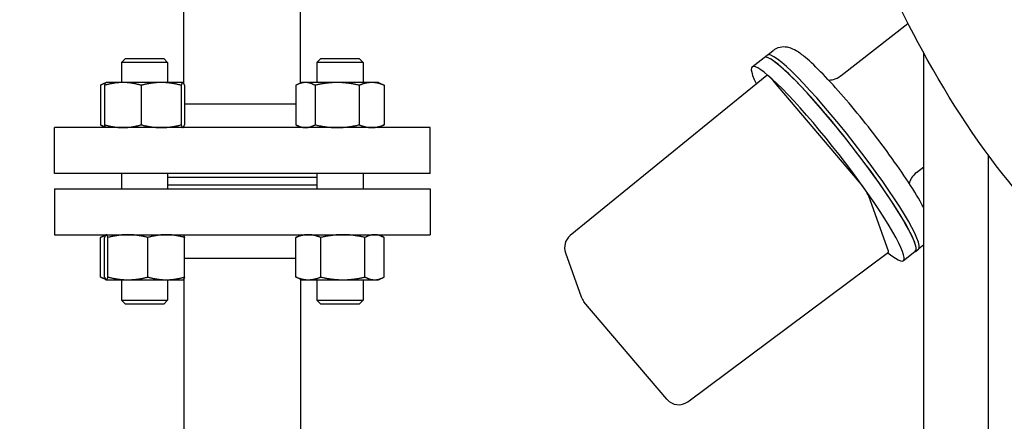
# Model space of a CAD drawing. Header units: inches. Extents: x 18 to 846, y -67 to 561.
# Tile 312 of 656: x 307.12 to 323.15, y 455.35 to 461.89. Entities that reach past the tile are written whole.
import ezdxf

# ---------------------------------------------------------------- set-up
doc = ezdxf.new("R2010")
doc.units = ezdxf.units.IN
doc.header["$LTSCALE"] = 24
doc.header["$MEASUREMENT"] = 0
doc.layers.add('Dimension (ANSI)', color=7, linetype='Continuous', lineweight=25)
doc.layers.add('Visible (ANSI)', color=7, linetype='Continuous', lineweight=30)
doc.styles.add('Note Text (ANSI)', font='tahoma.ttf')
doc.dimstyles.new('SB Fraction-16 (ANSI)', dxfattribs={"dimscale": 24, "dimtxt": 0.125, "dimasz": 0.098425, "dimexe": 0.125, "dimexo": 0.0625, "dimgap": 0.031496, "dimtad": 0, "dimtih": 1, "dimtoh": 1, "dimdec": 4, "dimrnd": 1e-08, "dimzin": 0, "dimdsep": 46, "dimlunit": 5, "dimtxsty": 'Note Text (ANSI)', "dimcen": 0.09, "dimdle": 0.393701, "dimclrd": 256, "dimclre": 256, "dimclrt": 256, "dimadec": 0, "dimazin": 3, "dimtfac": 0.96, "dimtofl": 0, "dimtmove": 0, "dimatfit": 3, "dimfxl": 1, "dimfrac": 2, "dimtolj": 1, "dimtzin": 12, "dimlwd": -1, "dimlwe": -1, "dimarcsym": 0})

# ---------------------------------------------------------------- blocks, each defined once
blk = doc.blocks.new('*D18')
at = {"layer": 'Defpoints', "color": 0, "transparency": 16777216}
for p in [(331.678, 544.007), (242.86, 406.007), (331.678, 406.007)]:
    blk.add_point(p, dxfattribs=at)
at = {"layer": 'Dimension (ANSI)', "transparency": 16777216}
for p, q in [((330.178, 544.007), (239.86, 544.007)), ((242.86, 541.645), (242.86, 486.331)), ((242.86, 408.369), (242.86, 481.682)), ((330.178, 406.007), (239.86, 406.007))]:
    blk.add_line(p, q, dxfattribs=at)
for points in [[(242.466, 541.645), (243.253, 541.645), (242.86, 544.007)], [(242.466, 408.369), (243.253, 408.369), (242.86, 406.007)]]:
    blk.add_solid(points, dxfattribs=at)
at = {"layer": 'Dimension (ANSI)', "transparency": 16777216, "insert": (239.783, 485.575), "char_height": 3, "attachment_point": 1, "style": 'Note Text (ANSI)'}
blk.add_mtext('\\A1;138', dxfattribs=at)

msp = doc.modelspace()

# ---------------------------------------------------------------- linework, layer by layer
at = {"layer": 'Visible (ANSI)'}
for p, q in [((309.79013, 460.84293), (309.79013, 463.25673)), ((311.69013, 460.85577), (311.69013, 463.25673)), ((320.48808, 460.97623), (321.57792, 461.8259)), ((319.29763, 461.31613), (319.38382, 461.38332)), ((308.83664, 461.25423), (308.77414, 461.19173)), ((309.52414, 461.19173), (308.77414, 461.19173)), ((308.77414, 461.19173), (308.77414, 460.86323)), ((308.83664, 461.25423), (309.46164, 461.25423)), ((309.46164, 461.25423), (309.52414, 461.19173)), ((309.52414, 461.19173), (309.52414, 460.86323)), ((312.01862, 461.25423), (311.95612, 461.19173)), ((312.70612, 461.19173), (311.95612, 461.19173)), ((311.95612, 461.19173), (311.95612, 460.86323)), ((312.01862, 461.25423), (312.64362, 461.25423)), ((312.64362, 461.25423), (312.70612, 461.19173)), ((312.70612, 461.19173), (312.70612, 460.86323)), ((319.04122, 461.11622), (319.23699, 461.26885)), ((319.23459, 461.27193), (319.28353, 461.31008)), ((321.83689, 454.63173), (321.83689, 461.33606)), ((319.282, 460.97991), (316.07924, 458.36934)), ((320.75707, 459.27725), (319.40604, 460.86642)), ((308.42947, 460.81814), (308.42947, 460.17432)), ((308.52238, 460.86241), (308.45544, 460.8312)), ((308.49891, 460.81814), (308.49891, 460.17432)), ((308.52414, 460.86323), (308.52238, 460.86241)), ((308.79705, 460.86323), (308.52414, 460.86323)), ((309.42031, 460.86323), (308.79705, 460.86323)), ((309.09519, 460.81814), (309.09519, 460.17432)), ((309.77239, 460.86323), (309.42031, 460.86323)), ((309.74542, 460.81814), (309.74542, 460.17432)), ((309.77414, 460.86323), (309.77239, 460.86323)), ((309.77414, 460.86323), (309.77589, 460.86241)), ((309.77589, 460.86241), (309.79013, 460.85577)), ((309.79936, 460.81814), (309.79936, 460.17432)), ((311.61145, 460.81814), (311.61145, 460.17432)), ((311.70612, 460.86323), (311.63742, 460.8312)), ((311.76801, 460.86323), (311.70612, 460.86323)), ((312.2844, 460.86323), (311.76801, 460.86323)), ((311.92457, 460.81814), (311.92457, 460.17432)), ((312.84751, 460.86323), (312.2844, 460.86323)), ((312.64424, 460.81814), (312.64424, 460.17432)), ((312.95612, 460.86323), (312.84751, 460.86323)), ((312.95612, 460.86323), (313.02481, 460.8312)), ((313.05079, 460.81814), (313.05079, 460.17432)), ((311.61145, 460.50923), (309.79936, 460.50923)), ((313.80013, 460.12923), (307.68013, 460.12923)), ((307.68013, 459.37923), (307.68013, 460.12923)), ((308.52238, 460.13005), (308.45544, 460.16126)), ((308.52414, 460.12923), (308.52238, 460.13005)), ((309.77414, 460.12923), (309.77589, 460.13005)), ((311.70612, 460.12923), (311.63742, 460.16126)), ((312.95612, 460.12923), (313.02481, 460.16126)), ((313.80013, 459.37923), (313.80013, 460.12923)), ((322.88689, 454.63173), (322.88689, 459.67982)), ((321.71777, 459.39894), (321.83689, 459.4918)), ((313.80013, 459.37923), (307.68013, 459.37923)), ((308.77414, 459.37923), (308.77414, 459.13423)), ((309.52414, 459.37923), (309.52414, 459.13423)), ((309.52414, 459.31923), (311.95612, 459.31923)), ((311.95612, 459.37923), (311.95612, 459.13423)), ((312.70612, 459.37923), (312.70612, 459.13423)), ((307.68013, 459.13423), (313.80013, 459.13423)), ((307.68013, 459.13423), (307.68013, 458.38423)), ((309.52414, 459.19923), (311.95612, 459.19923)), ((309.52414, 459.19423), (311.95612, 459.19423)), ((313.80013, 459.13423), (313.80013, 458.38423)), ((321.25868, 458.11561), (320.93944, 459.01403)), ((307.68013, 458.38423), (313.80013, 458.38423)), ((308.42947, 457.69532), (308.42947, 458.33914)), ((308.52238, 458.38341), (308.45544, 458.3522)), ((308.49891, 457.69532), (308.49891, 458.33914)), ((308.52414, 458.38423), (308.52238, 458.38341)), ((308.55286, 457.69532), (308.55286, 458.33914)), ((309.20308, 457.69532), (309.20308, 458.33914)), ((309.77414, 458.38423), (309.77589, 458.38341)), ((309.79936, 457.69532), (309.79936, 458.33914)), ((311.61145, 457.69532), (311.61145, 458.33914)), ((311.70612, 458.38423), (311.63742, 458.3522)), ((312.018, 457.69532), (312.018, 458.33914)), ((312.73767, 457.69532), (312.73767, 458.33914)), ((312.95612, 458.38423), (313.02481, 458.3522)), ((313.05079, 457.69532), (313.05079, 458.33914)), ((321.69878, 458.11118), (321.74772, 458.14934)), ((321.75702, 458.16154), (321.83689, 458.22381)), ((309.79936, 458.00423), (311.61145, 458.00423)), ((316.00162, 458.09185), (316.25771, 457.37115)), ((317.99365, 455.66519), (321.25971, 458.09786)), ((321.50061, 457.96164), (321.69638, 458.11426)), ((308.52238, 457.65105), (308.45544, 457.68226)), ((309.79013, 457.67053), (309.79013, 454.50568)), ((311.70612, 457.65023), (311.63742, 457.68226)), ((312.95612, 457.65023), (313.02481, 457.68226)), ((308.52414, 457.65023), (308.52238, 457.65105)), ((308.52414, 457.65023), (308.52588, 457.65023)), ((308.52588, 457.65023), (308.87797, 457.65023)), ((308.77414, 457.65023), (308.77414, 457.31673)), ((308.87797, 457.65023), (309.50122, 457.65023)), ((309.50122, 457.65023), (309.77414, 457.65023)), ((309.52414, 457.65023), (309.52414, 457.31673)), ((309.77414, 457.65023), (309.77589, 457.65105)), ((309.77589, 457.65105), (309.79013, 457.65769)), ((311.69013, 457.65769), (311.69013, 454.50568)), ((311.70612, 457.65023), (311.81472, 457.65023)), ((311.81472, 457.65023), (312.37783, 457.65023)), ((311.95612, 457.65023), (311.95612, 457.31673)), ((312.37783, 457.65023), (312.89423, 457.65023)), ((312.70612, 457.65023), (312.70612, 457.31673)), ((312.89423, 457.65023), (312.95612, 457.65023)), ((308.77414, 457.31673), (309.52414, 457.31673)), ((308.83664, 457.25423), (308.77414, 457.31673)), ((309.46164, 457.25423), (308.83664, 457.25423)), ((309.46164, 457.25423), (309.52414, 457.31673)), ((311.95612, 457.31673), (312.70612, 457.31673)), ((312.01862, 457.25423), (311.95612, 457.31673)), ((312.64362, 457.25423), (312.01862, 457.25423)), ((312.64362, 457.25423), (312.70612, 457.31673)), ((317.65384, 455.70376), (316.30281, 457.29293))]:
    msp.add_line(p, q, dxfattribs=at)
for centre, start, end in [((316.23719, 458.17556), 129.183473, 199.561784), ((316.49328, 457.45486), 199.561784, 220.369601), ((317.84431, 455.86569), 220.369601, 306.679907)]:
    msp.add_arc(centre, 0.25, start, end, dxfattribs=at)
for centre, major_axis, ratio, start_param, end_param in [((320.46668, 459.69155), (1.23209, -1.58037), 0.11871308, 6.2207665, 9.48719677), ((320.46668, 459.69155), (1.22969, -1.57729), 0.11871308, 0, 3.14159265), ((320.51563, 459.72971), (1.23209, -1.58037), 0.11871308, 0, 3.14159265), ((320.27092, 459.53893), (1.22969, -1.57729), 0.11871308, 5.77190171, 9.94076646), ((319.43578, 460.78272), (-0.15372, 0.19723), 0.11890364, 5.05623081, 6.28578349), ((320.78681, 459.19356), (-0.15372, 0.19723), 0.11890364, 3.48543449, 5.05623081), ((321.10605, 458.29514), (0.15372, -0.19723), 0.11890364, 6.28058713, 6.62702714)]:
    msp.add_ellipse(centre, major_axis=major_axis, ratio=ratio, start_param=start_param, end_param=end_param, dxfattribs=at)
for points, knots in [([(328.55343, 456.25673), (327.99443, 456.25673), (327.43582, 456.34679), (326.30616, 456.71073), (325.73772, 456.99769), (324.56787, 457.80392), (323.97494, 458.35258), (322.87033, 459.65075), (322.35841, 460.40054), (321.49164, 461.95404), (321.12486, 462.7352), (320.79524, 463.56923)], [0, 0, 0, 0, 0.159713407, 0.159713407, 0.331843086, 0.331843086, 0.531261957, 0.531261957, 0.730680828, 0.730680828, 0.901923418, 0.901923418, 0.901923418, 0.901923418]), ([(321.83689, 458.81422), (321.82519, 458.83706), (321.81269, 458.86065), (321.73394, 459.00466), (321.64867, 459.14348), (321.45541, 459.43541), (321.35016, 459.58588), (321.12606, 459.89179), (321.00752, 460.047), (320.76769, 460.34873), (320.64646, 460.49519), (320.41202, 460.7663), (320.29898, 460.89069), (320.08872, 461.10815), (319.99276, 461.19976), (319.85634, 461.31339), (319.8096, 461.34868), (319.72385, 461.39973), (319.68766, 461.41958), (319.6103, 461.43816), (319.58541, 461.44225), (319.51884, 461.4418), (319.47305, 461.43451), (319.41246, 461.40348), (319.39762, 461.39408), (319.38382, 461.38332)], [5.26735331, 5.26735331, 5.26735331, 5.26735331, 5.34125559, 5.34125559, 5.70443131, 5.70443131, 6.03613594, 6.03613594, 6.36233622, 6.36233622, 6.68776736, 6.68776736, 7.01566517, 7.01566517, 7.3542195, 7.3542195, 7.55826113, 7.55826113, 7.70612138, 7.70612138, 7.7629678, 7.7629678, 7.83129232, 7.83129232, 7.85398163, 7.85398163, 7.85398163, 7.85398163]), ([(320.28641, 460.90188), (320.30891, 460.90277), (320.33516, 460.90604), (320.40166, 460.92425), (320.44379, 460.9433), (320.48343, 460.97265), (320.48577, 460.97443), (320.48808, 460.97623)], [7.7690073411, 7.7690073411, 7.7690073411, 7.7690073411, 7.8045513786, 7.8045513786, 7.8510426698, 7.8510426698, 7.853981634, 7.853981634, 7.853981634, 7.853981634]), ([(321.71777, 459.39894), (321.6849, 459.37331), (321.65717, 459.34173), (321.61676, 459.27872), (321.6042, 459.24776), (321.59647, 459.2215)], [4.7123889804, 4.7123889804, 4.7123889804, 4.7123889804, 4.7541364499, 4.7541364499, 4.7973632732, 4.7973632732, 4.7973632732, 4.7973632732])]:
    msp.add_open_spline(points, degree=3, knots=knots, dxfattribs=at)
for points, weights in [([(308.51337, 460.85295), (308.47371, 460.84192), (308.42947, 460.81814)], [1.01895290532, 1.01965956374, 1]), ([(308.79705, 460.86323), (308.65869, 460.86323), (308.49891, 460.81814)], [1, 1.0379548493, 1]), ([(308.49891, 460.81814), (308.51147, 460.85733), (308.52238, 460.86241)], [1, 1.03282122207, 1.00887854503]), ([(309.09519, 460.81814), (308.93542, 460.86323), (308.79705, 460.86323)], [1, 1.0379548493, 1]), ([(309.42031, 460.86323), (309.26942, 460.86323), (309.09519, 460.81814)], [1, 1.0379548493, 1]), ([(309.74542, 460.81814), (309.57119, 460.86323), (309.42031, 460.86323)], [1, 1.0379548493, 1]), ([(309.77239, 460.86323), (309.75987, 460.86323), (309.74542, 460.81814)], [1, 1.0379548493, 1]), ([(309.79936, 460.81814), (309.78491, 460.86323), (309.77239, 460.86323)], [1, 1.0379548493, 1]), ([(309.79013, 460.84552), (309.78943, 460.84571), (309.78874, 460.8459)], [1.01764945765, 1.01771792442, 1.0177828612]), ([(311.76801, 460.86323), (311.69535, 460.86323), (311.61145, 460.81814)], [1, 1.0379548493, 1]), ([(311.92457, 460.81814), (311.84067, 460.86323), (311.76801, 460.86323)], [1, 1.0379548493, 1]), ([(312.2844, 460.86323), (312.1174, 460.86323), (311.92457, 460.81814)], [1, 1.0379548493, 1]), ([(312.64424, 460.81814), (312.4514, 460.86323), (312.2844, 460.86323)], [1, 1.0379548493, 1]), ([(312.84751, 460.86323), (312.75317, 460.86323), (312.64424, 460.81814)], [1, 1.0379548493, 1]), ([(313.05079, 460.81814), (312.94185, 460.86323), (312.84751, 460.86323)], [1, 1.0379548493, 1]), ([(313.02481, 460.8312), (313.03754, 460.82526), (313.05079, 460.81814)], [1.00983612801, 1.00580630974, 1]), ([(308.42947, 460.17432), (308.47371, 460.15054), (308.51337, 460.13951)], [1, 1.01965956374, 1.01895290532]), ([(308.49891, 460.17432), (308.65869, 460.12923), (308.79705, 460.12923)], [1, 1.0379548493, 1]), ([(308.52238, 460.13005), (308.51147, 460.13513), (308.49891, 460.17432)], [1.00887854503, 1.03282122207, 1]), ([(308.79705, 460.12923), (308.93542, 460.12923), (309.09519, 460.17432)], [1, 1.0379548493, 1]), ([(309.09519, 460.17432), (309.26942, 460.12923), (309.42031, 460.12923)], [1, 1.0379548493, 1]), ([(309.42031, 460.12923), (309.57119, 460.12923), (309.74542, 460.17432)], [1, 1.0379548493, 1]), ([(309.74542, 460.17432), (309.75987, 460.12923), (309.77239, 460.12923)], [1, 1.0379548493, 1]), ([(309.77239, 460.12923), (309.78491, 460.12923), (309.79936, 460.17432)], [1, 1.0379548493, 1]), ([(311.61145, 460.17432), (311.69535, 460.12923), (311.76801, 460.12923)], [1, 1.0379548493, 1]), ([(311.76801, 460.12923), (311.84067, 460.12923), (311.92457, 460.17432)], [1, 1.0379548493, 1]), ([(311.92457, 460.17432), (312.1174, 460.12923), (312.2844, 460.12923)], [1, 1.0379548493, 1]), ([(312.2844, 460.12923), (312.4514, 460.12923), (312.64424, 460.17432)], [1, 1.0379548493, 1]), ([(312.64424, 460.17432), (312.75317, 460.12923), (312.84751, 460.12923)], [1, 1.0379548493, 1]), ([(312.84751, 460.12923), (312.94185, 460.12923), (313.05079, 460.17432)], [1, 1.0379548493, 1]), ([(313.05079, 460.17432), (313.03754, 460.1672), (313.02481, 460.16126)], [1, 1.00580630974, 1.00983612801]), ([(308.50954, 458.3669), (308.47122, 458.35643), (308.42947, 458.33914)], [1.0177828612, 1.01421614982, 1]), ([(308.42947, 458.33914), (308.44271, 458.34626), (308.45544, 458.3522)], [1, 1.00580630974, 1.00983612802]), ([(308.52588, 458.38423), (308.51337, 458.38423), (308.49891, 458.33914)], [1, 1.0379548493, 1]), ([(308.55286, 458.33914), (308.5384, 458.38423), (308.52588, 458.38423)], [1, 1.0379548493, 1]), ([(308.87797, 458.38423), (308.72708, 458.38423), (308.55286, 458.33914)], [1, 1.0379548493, 1]), ([(309.20308, 458.33914), (309.02885, 458.38423), (308.87797, 458.38423)], [1, 1.0379548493, 1]), ([(309.50122, 458.38423), (309.36285, 458.38423), (309.20308, 458.33914)], [1, 1.0379548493, 1]), ([(309.79936, 458.33914), (309.63959, 458.38423), (309.50122, 458.38423)], [1, 1.0379548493, 1]), ([(309.77589, 458.38341), (309.7868, 458.37833), (309.79936, 458.33914)], [1.00887854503, 1.03282122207, 1]), ([(311.81472, 458.38423), (311.72038, 458.38423), (311.61145, 458.33914)], [1, 1.0379548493, 1]), ([(311.61145, 458.33914), (311.62469, 458.34626), (311.63742, 458.3522)], [1, 1.00580630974, 1.00983612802]), ([(312.018, 458.33914), (311.90906, 458.38423), (311.81472, 458.38423)], [1, 1.0379548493, 1]), ([(312.37783, 458.38423), (312.21083, 458.38423), (312.018, 458.33914)], [1, 1.0379548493, 1]), ([(312.73767, 458.33914), (312.54483, 458.38423), (312.37783, 458.38423)], [1, 1.0379548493, 1]), ([(312.89423, 458.38423), (312.82157, 458.38423), (312.73767, 458.33914)], [1, 1.0379548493, 1]), ([(313.05079, 458.33914), (312.96689, 458.38423), (312.89423, 458.38423)], [1, 1.0379548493, 1]), ([(308.45544, 457.68226), (308.44271, 457.6882), (308.42947, 457.69532)], [1.00983612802, 1.00580630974, 1]), ([(308.42947, 457.69532), (308.47122, 457.67803), (308.50954, 457.66756)], [1, 1.01421614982, 1.0177828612]), ([(308.49891, 457.69532), (308.51337, 457.65023), (308.52588, 457.65023)], [1, 1.0379548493, 1]), ([(308.52588, 457.65023), (308.5384, 457.65023), (308.55286, 457.69532)], [1, 1.0379548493, 1]), ([(308.55286, 457.69532), (308.72708, 457.65023), (308.87797, 457.65023)], [1, 1.0379548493, 1]), ([(308.87797, 457.65023), (309.02885, 457.65023), (309.20308, 457.69532)], [1, 1.0379548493, 1]), ([(309.20308, 457.69532), (309.36285, 457.65023), (309.50122, 457.65023)], [1, 1.0379548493, 1]), ([(309.50122, 457.65023), (309.63959, 457.65023), (309.79936, 457.69532)], [1, 1.0379548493, 1]), ([(309.79936, 457.69532), (309.7868, 457.65613), (309.77589, 457.65105)], [1, 1.03282122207, 1.00887854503]), ([(309.78491, 457.66051), (309.78751, 457.66124), (309.79013, 457.66201)], [1.01895290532, 1.0189992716, 1.01895795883]), ([(311.61145, 457.69532), (311.72038, 457.65023), (311.81472, 457.65023)], [1, 1.0379548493, 1]), ([(311.63742, 457.68226), (311.62469, 457.6882), (311.61145, 457.69532)], [1.00983612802, 1.00580630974, 1]), ([(311.81472, 457.65023), (311.90906, 457.65023), (312.018, 457.69532)], [1, 1.0379548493, 1]), ([(312.018, 457.69532), (312.21083, 457.65023), (312.37783, 457.65023)], [1, 1.0379548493, 1]), ([(312.37783, 457.65023), (312.54483, 457.65023), (312.73767, 457.69532)], [1, 1.0379548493, 1]), ([(312.73767, 457.69532), (312.82157, 457.65023), (312.89423, 457.65023)], [1, 1.0379548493, 1]), ([(312.89423, 457.65023), (312.96689, 457.65023), (313.05079, 457.69532)], [1, 1.0379548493, 1])]:
    msp.add_rational_spline(points, weights, degree=2, dxfattribs=at)

# ---------------------------------------------------------------- dimensions: what is measured, and where the dimension line sits
at = {"layer": 'Dimension (ANSI)'}
dim = msp.add_linear_dim(base=(242.85953, 406.00673), p1=(331.67843, 544.00673), p2=(331.67843, 406.00673), angle=90, dimstyle='SB Fraction-16 (ANSI)', override={"dimgap": 0.031496, "dimdec": 4, "dimtol": 0, "dimlim": 0, "dimtp": 0, "dimtm": 0, "dimtdec": 2, "dimatfit": 1}, dxfattribs=at)
dim.commit()
dim.dimension.update_dxf_attribs({"geometry": '*D18', "text_midpoint": (242.85953, 484.00673), "dimtype": 160})

doc.saveas('drawing.dxf')
